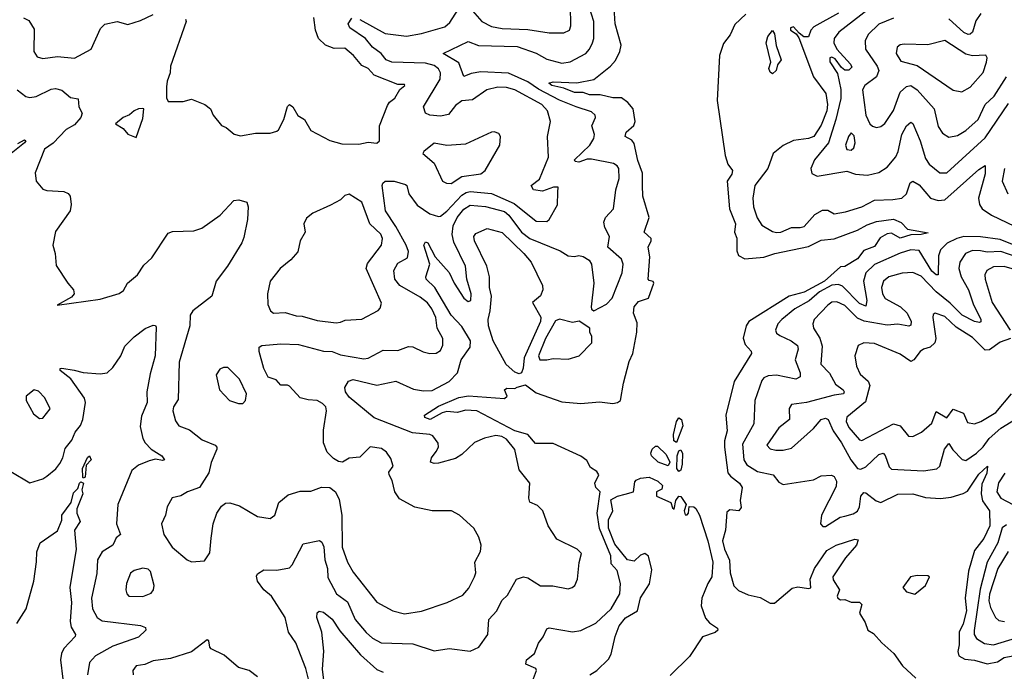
# Model space of a CAD drawing. Extents: x 1468344 to 1613994, y 525695 to 643861.
# Tile 320 of 427: x 1534287 to 1538915, y 623072 to 626134. Entities that reach past the tile are written whole.
import ezdxf

# ---------------------------------------------------------------- set-up
doc = ezdxf.new("R2010")
doc.units = 0

msp = doc.modelspace()

# ---------------------------------------------------------------- linework, layer by layer
at = {"layer": '0CON10XD'}
for points in [[(1536405, 626187.5), (1536459.6, 626125), (1536505, 626101.4), (1536555, 626091.9), (1536675, 626088.1), (1536775, 626072.5), (1536845, 626072.1), (1536870.6, 626085), (1536877.9, 626105), (1536873.9, 626295)], [(1536697.5, 623025), (1536716, 623075), (1536713.8, 623085), (1536666.2, 623105), (1536668.6, 623125), (1536707.5, 623155), (1536725.8, 623204.2), (1536747.2, 623232.8), (1536765, 623271.2), (1536775, 623275.7), (1536885, 623256.7), (1536925, 623263.3), (1536995, 623298.1), (1537067.1, 623365), (1537107.8, 623435), (1537111.1, 623485), (1537095.6, 623545), (1537066.6, 623576.6), (1537066.3, 623615), (1537012.1, 623742.1), (1537001.5, 623815), (1537014.7, 623915), (1536994.7, 623935), (1536989.8, 623955), (1537009.1, 623995), (1537000.1, 624010.1), (1536969.3, 624029.3), (1536953, 624063), (1536925, 624082.4), (1536795, 624141.6), (1536711.9, 624141.9), (1536675, 624185.2), (1536615, 624201.6), (1536436, 624296), (1536381.8, 624298.2), (1536345, 624288.2), (1536295, 624292.7), (1536272.9, 624287.1), (1536216, 624255), (1536190.8, 624265), (1536190, 624275), (1536255, 624317.7), (1536351, 624359), (1536396.5, 624366.5), (1536566, 624354), (1536578.8, 624365), (1536566.2, 624395), (1536577.3, 624402.7), (1536615, 624400.8), (1536625, 624406.9), (1536665, 624417.5), (1536715, 624380.4), (1536835, 624338.2), (1536925, 624330.8), (1537012.7, 624337.3), (1537075, 624330.5), (1537097.5, 624335), (1537111.5, 624345), (1537124.7, 624425.3), (1537152.5, 624527.5), (1537168.9, 624565), (1537188.4, 624665), (1537189.3, 624709.3), (1537172.4, 624755), (1537175.2, 624784.8), (1537195, 624809.7), (1537242.7, 624825), (1537267.1, 624895), (1537264.2, 624904.2), (1537245, 624908), (1537241.8, 624915), (1537249, 625019), (1537241.5, 625065), (1537255.5, 625095), (1537254.4, 625105), (1537221.5, 625135), (1537245.8, 625205), (1537215.4, 625305.4), (1537213.9, 625356.1), (1537215, 625412.9), (1537192.4, 625472.4), (1537175, 625552.2), (1537165, 625567.8), (1537132.2, 625585), (1537137.5, 625605), (1537173.1, 625636.9), (1537180.5, 625655), (1537170, 625715), (1537146, 625745), (1537115, 625767), (1537075, 625766.9), (1537015, 625780.4), (1536965, 625781.6), (1536935, 625792.1), (1536895, 625792), (1536845, 625812.7), (1536788.6, 625825), (1536773.5, 625835), (1536795, 625841.6), (1536905, 625836.7), (1536985, 625852.2), (1537064.7, 625915.3), (1537087.2, 625942.8), (1537107.3, 625985), (1537113.6, 626015), (1537086.2, 626115), (1537080.3, 626215)], [(1534305, 626142.7), (1534329.5, 626129.5), (1534355, 626090), (1534353.8, 625983.8), (1534369.1, 625959.1), (1534395, 625951.5), (1534465, 625960.7), (1534545, 625953.2), (1534622.3, 625995), (1534667.2, 626092.8), (1534687.4, 626112.6), (1534745, 626125.6), (1534795, 626112), (1534855, 626130.9), (1534915, 626158.8)], [(1535885, 626135.4), (1536005, 626069.2), (1536105, 626056.6), (1536175, 626069.1), (1536285, 626100.3), (1536309, 626121), (1536348.6, 626181.4)], [(1536895, 625020.3), (1536915, 625025.3), (1536935, 625021.3), (1536963.1, 625003.1), (1536974.2, 624985), (1536986.4, 624896.4), (1536973.1, 624785), (1536975, 624773.8), (1536985, 624766.2), (1537045, 624796.4), (1537072.5, 624825), (1537118.9, 624945), (1537123.1, 624985), (1537115, 625008.9), (1537052.2, 625065), (1537060, 625115), (1537037.9, 625157.9), (1537032.8, 625182.8), (1537040.3, 625205), (1537077.5, 625245), (1537089.6, 625335), (1537105, 625387.5), (1537103.9, 625433.9), (1537095, 625447.8), (1537077.4, 625457.4), (1536975, 625478.2), (1536955, 625477.9), (1536915, 625464.4), (1536898.3, 625468.3), (1536895.5, 625475), (1536966.4, 625545), (1536986.2, 625575), (1536989.5, 625595), (1536976.9, 625635), (1536994.2, 625675), (1536992.5, 625685), (1536975, 625700.5), (1536902.7, 625725), (1536825, 625756.5), (1536725, 625808.1), (1536675, 625841.5), (1536585, 625882), (1536455, 625889.6), (1536408.5, 625881.5), (1536375, 625867.5), (1536351.3, 625931.3), (1536278, 625975), (1536395, 626031.1), (1536443.2, 626013.2), (1536625, 626008.1), (1536715, 625977.1), (1536765, 625948.9), (1536835, 625930), (1536875, 625935.4), (1536947.5, 625975), (1536965.4, 625995), (1536980, 626025), (1536985.3, 626045), (1536985.9, 626125), (1536963.1, 626195)], [(1537700.5, 626159.5), (1537648.8, 626111.2), (1537626.7, 626063.2), (1537595, 626021.4), (1537576.4, 625965), (1537565.8, 625755), (1537603.2, 625495), (1537615.4, 625455.4), (1537637.1, 625425), (1537635, 625408.8), (1537612.9, 625375), (1537623.8, 625245), (1537650.8, 625175), (1537646.7, 625135), (1537657.2, 625107.2), (1537658, 625048), (1537666.2, 625026.2), (1537695, 625010.5), (1537785, 625017.3), (1537836.2, 625035), (1537995, 625067.5), (1538055, 625098.4), (1538115, 625104.8), (1538225, 625144.8), (1538270.2, 625170.2), (1538314.8, 625184.8), (1538395, 625196.3), (1538430.6, 625180.6), (1538460.2, 625150.2), (1538557, 625133), (1538525, 625123.9), (1538475, 625123), (1538425, 625106.5), (1538385, 625130), (1538365, 625127.3), (1538331.9, 625108.1), (1538305, 625067.8), (1538255, 625049.5), (1538225, 625010), (1538165.3, 624974.7), (1538145, 624972.1), (1538070.2, 624905), (1537975, 624853.9), (1537904.6, 624835.4), (1537714.2, 624715), (1537701.1, 624695), (1537687.9, 624637.9), (1537697.8, 624607.8), (1537725, 624576.2), (1537726.5, 624565), (1537645.7, 624434.3)], [(1538135.8, 626164.2), (1538019.5, 626100.5), (1538006.2, 626085), (1537995, 626052.9), (1537973.4, 626053.4), (1537950.2, 626070.2), (1537925, 626100.4), (1537910, 626095), (1537910.4, 626085), (1537937.1, 626067.1), (1537948.7, 626048.7), (1538018.1, 625865), (1538076.4, 625786.4), (1538084.2, 625735), (1538080.5, 625705), (1538055, 625638.8), (1538019.1, 625585), (1537995, 625575.3), (1537925, 625565.7), (1537875, 625542.4), (1537828.8, 625505), (1537804, 625435), (1537742.5, 625355), (1537732.6, 625295), (1537735.9, 625255), (1537753, 625203), (1537775, 625168.1), (1537825, 625137.8), (1537844, 625134), (1537865, 625135.5), (1537915, 625157.1), (1537955, 625156.6), (1537975, 625162.5), (1538025, 625217.8), (1538060.9, 625239.1), (1538085, 625239.2), (1538115, 625222.3), (1538169, 625231), (1538245, 625254.1), (1538305, 625285.6), (1538391.7, 625288.3), (1538434.2, 625295.8), (1538455.4, 625315), (1538472.6, 625367.4), (1538485, 625374.4), (1538515, 625358.4), (1538568.5, 625295), (1538605, 625284.1), (1538635, 625287.6), (1538795, 625430), (1538825, 625448.8), (1538825, 625410), (1538793.5, 625295), (1538798.5, 625265), (1538810.9, 625245), (1538855.7, 625215.7), (1538963.3, 625163.3)], [(1538275, 626182.4), (1538137.9, 626075), (1538115, 626045.8), (1538113.4, 626025), (1538127.2, 625995), (1538192.7, 625925), (1538198.6, 625911.4), (1538185, 625896.2), (1538165, 625897.1), (1538149.4, 625909.4), (1538120.3, 625950.3), (1538105, 625957.3), (1538094.4, 625955), (1538095, 625936), (1538130.9, 625880.9), (1538146.5, 625806.5), (1538146.3, 625763.7), (1538123.6, 625665), (1538088.6, 625555), (1538022.7, 625475), (1538005.5, 625435), (1538010.6, 625410.6), (1538035, 625398.2), (1538175, 625422.5), (1538215, 625408.5), (1538272.8, 625402.8), (1538325, 625415.4), (1538365, 625440.9), (1538405, 625489.6), (1538416.6, 625515), (1538433.5, 625595), (1538455, 625635.6), (1538475, 625652.5), (1538485, 625646), (1538519.3, 625565), (1538545, 625481.4), (1538561.5, 625455), (1538612, 625415), (1538645, 625414.6), (1538825, 625579.2), (1538935, 625740)], [(1538805, 626163.4), (1538782, 626128), (1538765, 626075.5), (1538755, 626066.7), (1538745, 626064.7), (1538725, 626073.4), (1538655, 626138.3)], [(1535066.4, 626136.4), (1535069.2, 626125), (1534995.8, 625915), (1534994.4, 625885), (1534980, 625845), (1534977.7, 625817.7), (1534977, 625767), (1534985, 625750), (1535055, 625749.2), (1535095, 625760), (1535156.7, 625735), (1535183.8, 625715), (1535196.7, 625685), (1535235, 625636.7), (1535257, 625627), (1535295, 625596.7), (1535325, 625587.5), (1535395, 625601.2), (1535465, 625601.2), (1535495, 625610), (1535503.8, 625616.2), (1535528.2, 625665), (1535545, 625726.7), (1535555, 625736.2), (1535571.2, 625725), (1535594.5, 625684.5), (1535626, 625665), (1535655, 625613.3), (1535745, 625566.2), (1535800.8, 625550.8), (1535881.2, 625548.8), (1535925, 625558.6), (1535965, 625554), (1535978, 625565), (1535978.9, 625635), (1536015, 625730), (1536025, 625746.7), (1536050, 625765), (1536073.8, 625806.2), (1536097.5, 625825), (1536095, 625830), (1536065, 625830), (1535953.1, 625873.1), (1535925.5, 625905), (1535895, 625918.9), (1535855.3, 625965), (1535815, 625999.5), (1535765, 625999), (1535724.3, 626014.3), (1535691.9, 626045), (1535677.3, 626085), (1535669.6, 626145)], [(1536296.7, 623395), (1536370.4, 623429.6), (1536397.6, 623462.4), (1536425.5, 623515), (1536430.5, 623535), (1536425.9, 623585), (1536453.3, 623635), (1536455.8, 623665), (1536445, 623702.5), (1536422, 623745), (1536355, 623806), (1536316.4, 623826.4), (1536225, 623825.4), (1536145, 623842.7), (1536072.9, 623882.9), (1536049.6, 623915), (1536038, 623968), (1536022.9, 623995), (1536022.2, 624007.8), (1536042.9, 624035), (1536032.2, 624072.2), (1536011.7, 624101.7), (1535988.1, 624118.1), (1535935, 624125.8), (1535885, 624077.7), (1535835, 624073), (1535805, 624055.2), (1535785, 624057.6), (1535761.3, 624071.3), (1535731.7, 624101.7), (1535715.2, 624145), (1535715.6, 624205), (1535728.8, 624295), (1535725.2, 624315.2), (1535710.6, 624330.6), (1535685, 624343.8), (1535643, 624347), (1535605, 624356.8), (1535555, 624412), (1535545, 624417.1), (1535515, 624416.1), (1535491.9, 624441.9), (1535455, 624454.4), (1535434.7, 624495), (1535412.1, 624575), (1535411.9, 624595), (1535425, 624603.5), (1535515, 624611), (1535597.9, 624607.9), (1535715, 624576.8), (1535755, 624574.7), (1535795, 624558.7), (1535905, 624540.9), (1535925, 624543.8), (1535995, 624580.3), (1536065, 624579.5), (1536115, 624598.5), (1536135, 624596.9), (1536183.2, 624573.2), (1536214.7, 624565.3), (1536245, 624566.8), (1536265, 624580), (1536275.9, 624605), (1536275.4, 624635), (1536250, 624685), (1536242.8, 624735), (1536224.7, 624775), (1536203.8, 624803.8), (1536170.1, 624830.1), (1536074.2, 624884.2), (1536050, 624915), (1536045.3, 624955), (1536065, 624989.3), (1536110, 625015), (1536114.2, 625045), (1536103.8, 625075), (1536055, 625162.2), (1536005.6, 625235), (1535991.2, 625355), (1535993.7, 625366.3), (1536004.5, 625375.5), (1536047.5, 625375), (1536099.8, 625359.8), (1536106, 625355), (1536116.5, 625315), (1536155, 625263.1), (1536215, 625220.9), (1536255, 625209.4), (1536265, 625210), (1536295, 625233.7), (1536365, 625309.4), (1536385, 625322.3), (1536405, 625326.1), (1536505, 625316.6), (1536610.6, 625270.6), (1536715, 625187.5), (1536764.2, 625185.8), (1536776, 625195), (1536815, 625263.3), (1536817.1, 625322.9), (1536817.5, 625347.5), (1536796.8, 625346.8), (1536745, 625327.5), (1536701.4, 625335), (1536690.6, 625355), (1536730.8, 625385), (1536772, 625488), (1536767.3, 625585), (1536781.5, 625655), (1536767.1, 625705), (1536742, 625735), (1536615, 625804.3), (1536575, 625815.6), (1536535, 625817.6), (1536482.2, 625805), (1536415, 625757.3), (1536365, 625753.3), (1536335, 625730.4), (1536302.3, 625687.7), (1536265, 625680.7), (1536214.6, 625684.6), (1536194.2, 625695), (1536184.5, 625725), (1536262.7, 625855), (1536265.3, 625885), (1536255, 625903.8), (1536235, 625918.1), (1536195, 625929.4), (1536035.6, 625934.4), (1536009.1, 625945), (1535986.5, 625975), (1535945.3, 626005.3), (1535912.2, 626045), (1535839.2, 626095), (1535831.4, 626115), (1535848.1, 626141.9)], [(1538395, 626140.9), (1538325, 626112.6), (1538275.3, 626065), (1538260.7, 626035), (1538262.8, 625995), (1538318.1, 625915), (1538324.8, 625895), (1538314.5, 625865.5), (1538259.1, 625825), (1538248.8, 625805), (1538264.2, 625685), (1538282.9, 625645), (1538295, 625633.1), (1538315, 625626.7), (1538335, 625631.9), (1538354, 625646), (1538393.5, 625706.5), (1538425, 625793.1), (1538455, 625820), (1538475, 625824.1), (1538505, 625804.7), (1538584.7, 625715), (1538605, 625631.4), (1538625, 625601.1), (1538655, 625581.8), (1538695, 625590), (1538735, 625612.8), (1538791.6, 625665), (1538825, 625735.4), (1538867.6, 625775), (1538926.1, 625865)], [(1537825, 625880), (1537815, 625887.5), (1537808.8, 625905), (1537817.5, 625935), (1537796, 626025), (1537803.1, 626055), (1537825, 626082.5), (1537835, 626067.5), (1537843.2, 626013.2), (1537866.2, 625945), (1537848.3, 625921.7), (1537842.5, 625895), (1537825, 625880)], [(1538715, 625794.4), (1538755, 625816.7), (1538815, 625885.8), (1538832.2, 625935), (1538834, 625955), (1538827.7, 625967.7), (1538765, 625964.7), (1538735, 625972.4), (1538635, 626036.5), (1538555, 626015.4), (1538445, 626019.4), (1538425, 626015.6), (1538410.8, 626005), (1538406.9, 625975), (1538428.6, 625938.6), (1538505, 625919.2), (1538675, 625803.5), (1538715, 625794.4)], [(1534274.8, 625804.8), (1534315, 625773.2), (1534335, 625768.5), (1534365, 625772.5), (1534435, 625806.9), (1534455, 625810.4), (1534485, 625802.9), (1534525, 625768.1), (1534561.8, 625761.8), (1534564.5, 625724.5), (1534580.9, 625695), (1534573.8, 625675), (1534545, 625639.6), (1534505, 625617.9), (1534445, 625553.1), (1534403.5, 625525), (1534359.2, 625415), (1534364.2, 625375), (1534395, 625337.5), (1534415, 625330.6), (1534495, 625326.5), (1534515, 625316.9), (1534524.5, 625304.5), (1534529.1, 625265), (1534524.5, 625235), (1534455, 625139.2), (1534443.3, 625075), (1534453.8, 625035), (1534458.3, 624978.3), (1534513.3, 624895), (1534540, 624865), (1534542.5, 624845), (1534530.7, 624829.3), (1534462.5, 624792.5), (1534665, 624820), (1534755, 624847.5), (1534775, 624860.8), (1534792.9, 624895), (1534840.6, 624935), (1534869.8, 624980.2), (1534908.6, 625015), (1534985, 625131.4), (1535005, 625138.6), (1535105, 625141.5), (1535143.8, 625155), (1535229.2, 625215), (1535293.8, 625285), (1535317.7, 625287.7), (1535355, 625276.7), (1535361.2, 625255), (1535358.1, 625195), (1535340.3, 625109.7), (1535331.4, 625085), (1535264.4, 624975), (1535210.8, 624905), (1535190, 624835), (1535155, 624808), (1535100.4, 624765), (1535087.7, 624745), (1535087.3, 624695), (1535036.9, 624525), (1535031.1, 624348.9), (1535010, 624315), (1535007.5, 624295), (1535018.8, 624248.8), (1535035, 624225.6), (1535085, 624206), (1535145, 624159.1), (1535206.2, 624135), (1535214.2, 624125), (1535212.9, 624115), (1535187.6, 624052.4), (1535176.2, 624005), (1535132, 623935), (1535076.2, 623915), (1535045, 623895.7), (1535003.4, 623886.6), (1534980.8, 623845), (1534971.8, 623805), (1534953.5, 623765), (1534964.5, 623715), (1535004.2, 623654.2), (1535073.8, 623595), (1535095, 623586.2), (1535155, 623590), (1535181.2, 623628.8), (1535186.6, 623696.6), (1535196.2, 623765), (1535213.8, 623815), (1535235, 623848.1), (1535255, 623861.1), (1535275, 623863.3), (1535320, 623850), (1535405, 623798.9), (1535465, 623789.2), (1535486.9, 623805), (1535505.6, 623865), (1535549.6, 623900.4), (1535605, 623917.8), (1535655, 623918.8), (1535705, 623937.1), (1535745, 623935.6), (1535770.6, 623915), (1535788.6, 623878.6), (1535801.6, 623805), (1535802.6, 623655), (1535827.1, 623585), (1535855, 623537.8), (1535965, 623396.7), (1536041.2, 623355), (1536095, 623342.1), (1536175, 623353.8), (1536296.7, 623395)], [(1534835, 625580), (1534865, 625670), (1534870, 625715), (1534866, 625716), (1534845, 625715.6), (1534825, 625706), (1534803.8, 625686.2), (1534773.3, 625675), (1534737.5, 625645), (1534773, 625623), (1534795, 625596.7), (1534835, 625580)], [(1536315, 625364.5), (1536365, 625396.5), (1536455, 625410.3), (1536475.6, 625425), (1536544.2, 625545), (1536546.2, 625585), (1536539.5, 625599.5), (1536517.7, 625607.7), (1536505, 625606), (1536381.7, 625548.3), (1536295, 625542.5), (1536235, 625554), (1536186.7, 625515), (1536182.5, 625505), (1536235, 625460), (1536273.8, 625375), (1536292.5, 625365), (1536315, 625364.5)], [(1538195, 625520.4), (1538208, 625532), (1538213.6, 625555), (1538208.9, 625588.9), (1538195, 625602.9), (1538182.4, 625585), (1538168.7, 625545), (1538175, 625523.3), (1538195, 625520.4)], [(1534277.5, 625552.5), (1534310, 625570), (1534316.2, 625565), (1534309.1, 625555), (1534246.4, 625505)], [(1538915.6, 625435), (1538905.8, 625375), (1538931.2, 625315)], [(1535775, 624709.5), (1535795, 624712.9), (1535817.5, 624722.5), (1535895, 624727.1), (1535972, 624768), (1535981.9, 624778.1), (1535987.5, 624802.5), (1535915.4, 624965), (1535922.3, 624987.8), (1535987.5, 625075), (1535992.5, 625105), (1535985, 625125.6), (1535932.7, 625175), (1535895, 625276), (1535835, 625314.3), (1535815, 625308), (1535795, 625288), (1535748.3, 625261.7), (1535665.5, 625224.5), (1535635, 625201.2), (1535622.9, 625175), (1535629.2, 625135), (1535605.6, 625095), (1535595, 625043.3), (1535560.8, 625005), (1535510.6, 624965), (1535464.2, 624905), (1535452, 624845), (1535453.8, 624795), (1535465.9, 624765.9), (1535480, 624755), (1535535, 624758.5), (1535587.2, 624742.8), (1535615, 624740.4), (1535685, 624719.6), (1535775, 624709.5)], [(1535657.2, 622985), (1535631.8, 623085), (1535585.4, 623205), (1535551.1, 623255), (1535535, 623324), (1535470.5, 623425), (1535434.6, 623455), (1535404.4, 623495), (1535399.3, 623519.3), (1535405, 623530), (1535435, 623548), (1535495, 623547.1), (1535555, 623557.9), (1535568.1, 623571.9), (1535618.8, 623671.2), (1535695.6, 623685.6), (1535707.7, 623677.7), (1535715.9, 623655.9), (1535720.6, 623595), (1535733.4, 623555), (1535735, 623512), (1535776.3, 623436.3), (1535828, 623398), (1535863.1, 623315), (1535915, 623253.3), (1535945, 623227.5), (1535985.3, 623205.3), (1536135, 623200), (1536235, 623167.8), (1536305, 623178.9), (1536405, 623165.6), (1536445, 623184.4), (1536487.3, 623245), (1536492.2, 623315), (1536529.1, 623355), (1536552.5, 623405), (1536580.6, 623429.4), (1536622, 623505), (1536654.4, 623515.6), (1536675, 623510.6), (1536735, 623473.2), (1536793.4, 623473.4), (1536865, 623459.6), (1536884, 623465), (1536895.6, 623475), (1536908.6, 623505), (1536916.6, 623583.4), (1536927.5, 623625), (1536908, 623645), (1536812.4, 623692.4), (1536771.4, 623755), (1536746, 623825), (1536720.7, 623850.7), (1536685, 623866), (1536679.6, 623885), (1536684.4, 623955), (1536635, 624019.2), (1536613.7, 624113.7), (1536575, 624162.7), (1536552.5, 624175), (1536525, 624180.3), (1536472.3, 624167.7), (1536425, 624147.3), (1536365, 624090.5), (1536335, 624071.5), (1536255, 624049.3), (1536235, 624047.9), (1536218.6, 624055), (1536222.3, 624075), (1536245, 624104.4), (1536255.3, 624125), (1536254.2, 624144.2), (1536228.5, 624178.5), (1536214.8, 624184.8), (1536132.6, 624192.6), (1535953.4, 624263.4), (1535835, 624360.5), (1535818.1, 624385), (1535814.7, 624405), (1535831.9, 624435), (1535855, 624442.7), (1535965, 624416.1), (1536055, 624434.5), (1536138.2, 624398.2), (1536185, 624390), (1536225, 624390.9), (1536305, 624433.1), (1536345.3, 624474.7), (1536362, 624535), (1536404.8, 624595.2), (1536406, 624625), (1536365, 624692.5), (1536314.7, 624744.7), (1536237.5, 624875), (1536198.2, 624915), (1536195.4, 624925), (1536214.3, 624985), (1536185.8, 625074.2), (1536195, 625090), (1536205, 625085.7), (1536239.1, 625019.1), (1536305.6, 624945.6), (1536329.8, 624895), (1536374.7, 624825), (1536395, 624810), (1536406.8, 624815), (1536408.8, 624845), (1536388.4, 624915), (1536382.9, 624975), (1536327.9, 625087.9), (1536319.8, 625125), (1536324.5, 625165), (1536343.8, 625205), (1536375, 625243.3), (1536405, 625261.7), (1536476.7, 625256.7), (1536565, 625232.5), (1536585.5, 625215), (1536645.6, 625135.6), (1536685, 625105.2), (1536827, 625047), (1536865, 625023.5), (1536895, 625020.3)], [(1536635, 624470), (1536615, 624476.8), (1536573.8, 624513.8), (1536513.1, 624625), (1536490.4, 624695), (1536488.4, 624725), (1536498.9, 624765), (1536504, 624835), (1536495.8, 624875), (1536495.3, 624925), (1536482.9, 624975), (1536424.6, 625095), (1536421.4, 625115), (1536431.3, 625128.7), (1536485, 625152.9), (1536555, 625133.1), (1536657.1, 625035), (1536691.1, 624995), (1536744, 624885), (1536745.3, 624865), (1536735, 624836.5), (1536698.1, 624805), (1536735.8, 624735.8), (1536735.6, 624715), (1536657.5, 624545), (1536653.4, 624496.6), (1536645, 624474.5), (1536635, 624470)], [(1538953.3, 625076.7), (1538895, 625100.2), (1538803.3, 625113.3), (1538725, 625114.5), (1538692.5, 625105), (1538646.5, 625083.5), (1538615, 625052.9), (1538605.5, 625024.5), (1538605, 624934.5), (1538595, 624934.7), (1538575, 624952.6), (1538515, 625048.6), (1538475, 625052), (1538425, 625036), (1538305, 624984), (1538263.6, 624945), (1538252.8, 624905), (1538268.7, 624815), (1538265, 624788), (1538235, 624800.9), (1538155, 624880.9), (1538135, 624889.2), (1538105, 624886.3), (1538046.6, 624855), (1537998, 624812), (1537931.1, 624775), (1537870, 624725), (1537851.1, 624705), (1537840, 624675), (1537845, 624660), (1537859.4, 624649.4), (1537913.3, 624625), (1537942.7, 624602.7), (1537946.1, 624585), (1537932.8, 624535), (1537955.3, 624475), (1537955.5, 624455), (1537935, 624444.5), (1537845, 624462.9), (1537805, 624460.9), (1537785, 624451.1), (1537775, 624438.1), (1537742.4, 624345), (1537738, 624235), (1537685, 624138.8), (1537690, 624065), (1537705, 624042.7), (1537755, 624011.2), (1537829.2, 623995), (1537855, 623960.8), (1537875, 623950), (1538018.3, 623971.7), (1538055, 623990), (1538103, 623993), (1538115, 623987.5), (1538126.2, 623965), (1538125, 623940), (1538056.2, 623805), (1538050.9, 623765), (1538062.8, 623752.8), (1538075, 623752.1), (1538143.6, 623796.4), (1538165, 623801.2), (1538205, 623811.1), (1538225, 623824.5), (1538234.2, 623845), (1538240.7, 623895), (1538255, 623911.5), (1538265, 623911.1), (1538312.6, 623872.6), (1538335, 623864.2), (1538415, 623904.3), (1538485, 623905.6), (1538545, 623887.8), (1538615, 623883.2), (1538665, 623889.8), (1538722.4, 623907.6), (1538741.5, 623918.5), (1538795, 623997.5), (1538835.8, 624035.8), (1538832.9, 624002.9), (1538809.3, 623950.7), (1538807, 623905), (1538812.2, 623872.2), (1538846, 623825), (1538847.2, 623755), (1538818.9, 623695), (1538775, 623639.4), (1538747.2, 623542.8), (1538730.9, 623415), (1538737.8, 623355), (1538721.9, 623295), (1538702.4, 623255), (1538703.6, 623196.4), (1538696.2, 623165), (1538701.2, 623145), (1538729.3, 623129.3), (1538775, 623123.7), (1538835, 623106.2), (1538883.5, 623116.5), (1538915, 623136.3), (1539045, 623161.5)], [(1539007.4, 625007.4), (1538898.1, 625045), (1538835, 625042), (1538802.8, 625047.2), (1538765, 625049.2), (1538732.3, 625035), (1538706, 624995), (1538700.6, 624965), (1538711.6, 624925), (1538746.7, 624865), (1538768.3, 624798.3), (1538804.4, 624725), (1538805.4, 624714.6), (1538799.3, 624710.7), (1538775, 624715.4), (1538717.6, 624745), (1538661.3, 624801.3), (1538594.8, 624855), (1538525, 624928.6), (1538485, 624945.3), (1538435, 624943.1), (1538373.1, 624925), (1538347.7, 624905), (1538337.8, 624875), (1538342.9, 624845), (1538355, 624823.8), (1538426.9, 624785), (1538458.6, 624755), (1538477.7, 624715), (1538475, 624698), (1538466.8, 624693.2), (1538415, 624702.8), (1538365, 624698.7), (1538256.9, 624716.9), (1538225, 624731.3), (1538165, 624790), (1538128.3, 624808.3), (1538105, 624806.4), (1538085, 624792.2), (1538022.1, 624725), (1538015.4, 624705), (1538018.9, 624685), (1538047.7, 624637.7), (1538059.4, 624599.4), (1538052.5, 624515), (1538092.9, 624472.9), (1538120.9, 624420.9), (1538157.3, 624395), (1538162.7, 624385), (1538159.1, 624375), (1538115, 624369.8), (1537985, 624334.5), (1537914.7, 624325.3), (1537903.7, 624306.3), (1537905.6, 624254.4), (1537854.9, 624215.1), (1537798.1, 624135), (1537815, 624116.9), (1537840.8, 624110.8), (1537875, 624110.8), (1537915, 624120.6), (1538017.9, 624212.1), (1538054.6, 624255), (1538075, 624261.1), (1538086.6, 624255), (1538111, 624201), (1538150.6, 624145), (1538193.3, 624065), (1538225, 624025.3), (1538241.5, 624021.5), (1538265, 624032.2), (1538325, 624090.4), (1538345, 624096.5), (1538355, 624086), (1538373.2, 624033.2), (1538385, 624021.5), (1538535, 624013.1), (1538597.5, 624022.5), (1538611.5, 624035), (1538633.8, 624115), (1538655, 624142.5), (1538672.4, 624112.4), (1538717.7, 624067.7), (1538735, 624062), (1538785, 624097.5), (1538815, 624125.9), (1538843.9, 624166.1), (1538899.2, 624215), (1539008.9, 624281.1)], [(1539065, 624930), (1538915, 624974.2), (1538865, 624971.8), (1538832.5, 624955), (1538823.1, 624935), (1538824.7, 624915), (1538858.2, 624805), (1538942.3, 624675)], [(1536765, 624534.7), (1536795, 624541.1), (1536865, 624538.5), (1536916.2, 624555), (1536976.7, 624615), (1536976.7, 624645), (1536967.5, 624665), (1536966.7, 624685), (1536917.3, 624717.3), (1536885, 624711.1), (1536825, 624727.2), (1536805, 624718.6), (1536758.8, 624635), (1536726, 624555), (1536731.4, 624535), (1536765, 624534.7)], [(1538944.2, 624635.8), (1538895, 624618.8), (1538845, 624581.9), (1538825, 624581.4), (1538765, 624640.2), (1538688.5, 624688.5), (1538635, 624739.3), (1538590, 624755), (1538581.3, 624748.7), (1538578.9, 624735), (1538592.5, 624635), (1538589.1, 624615), (1538567.3, 624595), (1538535, 624585.2), (1538519.6, 624575), (1538490.5, 624535), (1538475, 624527.3), (1538425, 624562.8), (1538305, 624611.8), (1538255, 624615.5), (1538227.9, 624602.1), (1538213.2, 624555), (1538219.6, 624505), (1538237.7, 624467.7), (1538275.4, 624435), (1538282.8, 624415), (1538262, 624338), (1538174.8, 624265.2), (1538171.3, 624245), (1538185, 624217.2), (1538235, 624159.4), (1538245, 624155.7), (1538395, 624234.7), (1538425, 624225.4), (1538465, 624176.4), (1538485, 624175.4), (1538525.7, 624195), (1538575, 624238.2), (1538595, 624292.9), (1538645, 624263.3), (1538675, 624304.1), (1538724, 624284), (1538741.5, 624241.5), (1538775, 624234.6), (1538805, 624245.3), (1538875, 624287.2), (1538948.9, 624375)], [(1534245, 624010.5), (1534335, 623957.1), (1534395, 623975.6), (1534415, 623988.1), (1534456.8, 624023.2), (1534475, 624048.2), (1534489.2, 624075), (1534500.6, 624119.4), (1534531.4, 624158.6), (1534548.4, 624195), (1534573.1, 624226.9), (1534583.7, 624255), (1534595.9, 624335), (1534591.5, 624355), (1534526.7, 624446.7), (1534476.7, 624485), (1534477.5, 624495), (1534485, 624496.9), (1534543.2, 624486.8), (1534584.5, 624475.5), (1534665, 624469.2), (1534698, 624475), (1534725, 624500), (1534762.5, 624555), (1534780.7, 624599.3), (1534825, 624643.3), (1534876.7, 624683.3), (1534915, 624698.8), (1534925, 624697.5), (1534928.3, 624688.3), (1534924.3, 624555), (1534899.9, 624470.1), (1534884.4, 624385), (1534885.4, 624335), (1534859.2, 624270.8), (1534852.4, 624222.4), (1534866.1, 624165), (1534876.6, 624145), (1534905, 624115.9), (1534955.8, 624085), (1534967.5, 624065), (1534958.3, 624061.7), (1534925, 624068.5), (1534895, 624060), (1534845, 624040.8), (1534814.5, 624015), (1534748.1, 623855), (1534741.5, 623765), (1534761.2, 623715), (1534740.7, 623699.3), (1534734.1, 623684.1), (1534724.2, 623665), (1534675, 623633.5), (1534651.9, 623595), (1534649, 623531), (1534624.1, 623415), (1534628.9, 623365), (1534651.5, 623325), (1534675, 623309.2), (1534855, 623287.3), (1534878.1, 623278.1), (1534880, 623265), (1534845, 623232.7), (1534725, 623189.4), (1534643.6, 623145), (1534615, 623112.5), (1534605.9, 623055)], [(1535335, 624330), (1535348, 624345), (1535352.9, 624375), (1535320, 624445), (1535265, 624500), (1535245, 624500), (1535227.9, 624492.1), (1535210, 624465), (1535225.6, 624395), (1535273.8, 624345), (1535315, 624330), (1535335, 624330)], [(1537645.7, 624434.3), (1537606.7, 624275), (1537612.3, 624202.3), (1537600.4, 624155), (1537599.6, 624125), (1537616.3, 624005), (1537628.1, 623988.1), (1537670.5, 623955), (1537683.3, 623935), (1537674.3, 623874.3), (1537678.6, 623841.4), (1537667.5, 623825), (1537625, 623830.6), (1537610.5, 623819.5), (1537604.5, 623735.5), (1537591.1, 623685), (1537599.6, 623645), (1537623.9, 623593.9), (1537626.2, 623535), (1537643.5, 623473.5), (1537665, 623450.6), (1537710.4, 623430.4), (1537768.1, 623418.1), (1537815, 623392.5), (1537835, 623392.2), (1537918.3, 623461.7), (1537945, 623468.1), (1537995, 623460.8), (1538005.8, 623464.2), (1538002.5, 623505), (1538022.9, 623555), (1538080.5, 623639.5), (1538125, 623664.7), (1538212.3, 623692.3), (1538228.8, 623688.8), (1538220, 623665), (1538167.9, 623605), (1538109.4, 623515), (1538110.7, 623500.7), (1538140, 623455), (1538130, 623425), (1538132.5, 623415), (1538145, 623406.7), (1538165, 623408.8), (1538195, 623397.1), (1538235, 623396), (1538246.2, 623386.2), (1538233.8, 623345), (1538261.2, 623301.2), (1538273.3, 623265), (1538299.8, 623249.8), (1538339.5, 623205), (1538395.6, 623155.6), (1538437, 623097), (1538499.2, 623039.2)], [(1534380, 624260), (1534395, 624261.2), (1534430, 624305), (1534405, 624356.2), (1534375, 624388), (1534355, 624393.8), (1534317.5, 624365), (1534317.5, 624345), (1534352.3, 624282.3), (1534380, 624260)], [(1537375, 624146.7), (1537362, 624155), (1537360, 624185), (1537373.8, 624245), (1537385, 624263.3), (1537398, 624255), (1537404, 624225), (1537375, 624146.7)], [(1537335, 624037.5), (1537288.8, 624055), (1537257.5, 624085), (1537253, 624097), (1537260, 624115), (1537275, 624130), (1537285, 624130), (1537325, 624090), (1537342.5, 624055), (1537335, 624037.5)], [(1534585, 623979.2), (1534583.3, 623983.3), (1534582.1, 624025), (1534605, 624076.4), (1534615, 624084.4), (1534622.7, 624065), (1534599.5, 624040.5), (1534595, 623983.5), (1534585, 623979.2)], [(1537385, 624010), (1537376, 624025), (1537378, 624085), (1537385, 624107.5), (1537395, 624112.5), (1537402.5, 624095), (1537401.1, 624045), (1537395, 624016.2), (1537385, 624010)], [(1536966.2, 623055), (1537000, 623075), (1537055, 623128), (1537067.3, 623152.7), (1537085.2, 623235), (1537104.3, 623285), (1537135, 623323.5), (1537190.8, 623355), (1537205, 623416.9), (1537246.7, 623483.3), (1537258.9, 623548.9), (1537242.6, 623612.6), (1537225, 623625.6), (1537205, 623617.3), (1537175, 623588.6), (1537144, 623595), (1537085, 623668.8), (1537055, 623744.3), (1537055, 623783.3), (1537074.4, 623825), (1537065, 623877.5), (1537097.5, 623895), (1537133.6, 623903.6), (1537172.5, 623915), (1537178.3, 623961.7), (1537185, 623970), (1537205, 623980), (1537245, 623983.3), (1537286, 623965), (1537308.8, 623945), (1537305, 623927.5), (1537280, 623915), (1537280, 623895), (1537347.5, 623865), (1537355, 623840), (1537363, 623833), (1537370.8, 623875), (1537385, 623894), (1537395, 623892.5), (1537420, 623855), (1537410.8, 623825), (1537415, 623807.5), (1537425, 623807.5), (1537430, 623815), (1537433.8, 623846.2), (1537455, 623843.8), (1537465, 623836), (1537482.9, 623805), (1537520.8, 623685), (1537544.5, 623585), (1537540.5, 623515), (1537521.1, 623485), (1537493.1, 623415), (1537489.6, 623379.6), (1537510.6, 623320.6), (1537528.6, 623298.6), (1537566.2, 623275), (1537568.8, 623265), (1537555.5, 623254.5), (1537496.1, 623233.9), (1537435, 623141.2), (1537345, 623051.9)], [(1538917.8, 624002.2), (1538887.7, 623957.7), (1538880.7, 623915), (1538898.6, 623885), (1538985, 623839.8)], [(1534274.1, 623295.9), (1534317.5, 623365), (1534352.9, 623495), (1534365.6, 623585.6), (1534367, 623633), (1534383.8, 623675), (1534465, 623731.2), (1534485, 623782.5), (1534484.4, 623805), (1534529.5, 623865), (1534540.4, 623909.6), (1534560, 623930), (1534567.3, 623955), (1534575, 623962.1), (1534586.2, 623956.2), (1534578.7, 623925), (1534583.6, 623905), (1534554.8, 623835), (1534554.8, 623814.9), (1534571.4, 623775), (1534544.2, 623735), (1534552.5, 623645), (1534521.8, 623465), (1534530, 623395), (1534523.4, 623305), (1534529.6, 623279.6), (1534548.6, 623245), (1534547.5, 623235), (1534495, 623178.9), (1534483.5, 623155), (1534478.6, 623125), (1534490.2, 623035)], [(1538925, 623760.7), (1538904.5, 623745.5), (1538884.3, 623675.7), (1538834.1, 623585), (1538802.3, 623457.7), (1538773.3, 623263.2), (1538773.5, 623245), (1538784.6, 623225), (1538822.3, 623202.3), (1538865, 623195.7), (1539045, 623251)], [(1538932.6, 623635), (1538884.2, 623555), (1538845, 623434), (1538843, 623403), (1538850.8, 623370.8), (1538873.7, 623323.7), (1538890.1, 623310.1), (1538915.3, 623305.3)], [(1534865, 623423.8), (1534905, 623438.1), (1534916.2, 623455), (1534918.8, 623475), (1534901.4, 623541.4), (1534891.2, 623551.2), (1534865, 623555.6), (1534824.6, 623545.4), (1534807.2, 623532.8), (1534788.6, 623485), (1534785.6, 623455), (1534790, 623435), (1534800, 623425), (1534865, 623423.8)], [(1538495, 623434.4), (1538544.6, 623475), (1538563.8, 623515), (1538555, 623520), (1538505, 623521.1), (1538474.6, 623515.4), (1538438.5, 623465), (1538455.6, 623445), (1538495, 623434.4)], [(1535723.9, 622965), (1535711, 623081), (1535716.2, 623166.2), (1535706.6, 623255), (1535684.3, 623325), (1535685, 623346.7), (1535695, 623353.8), (1535715, 623348.9), (1535755, 623316.9), (1535791.6, 623261.6), (1535889, 623149), (1535965, 623080.5), (1535995, 623067.3)], [(1535405, 623045.8), (1535365, 623075.8), (1535315, 623088.8), (1535247.3, 623147.3), (1535186.4, 623176.4), (1535180, 623185), (1535176.7, 623215), (1535168.8, 623218.8), (1535095, 623162.5), (1534995, 623132), (1534915, 623120.8), (1534875, 623103.1), (1534835, 623096.7), (1534818, 623075), (1534820, 623055)]]:
    msp.add_lwpolyline(points, dxfattribs=at)

doc.saveas('drawing.dxf')
